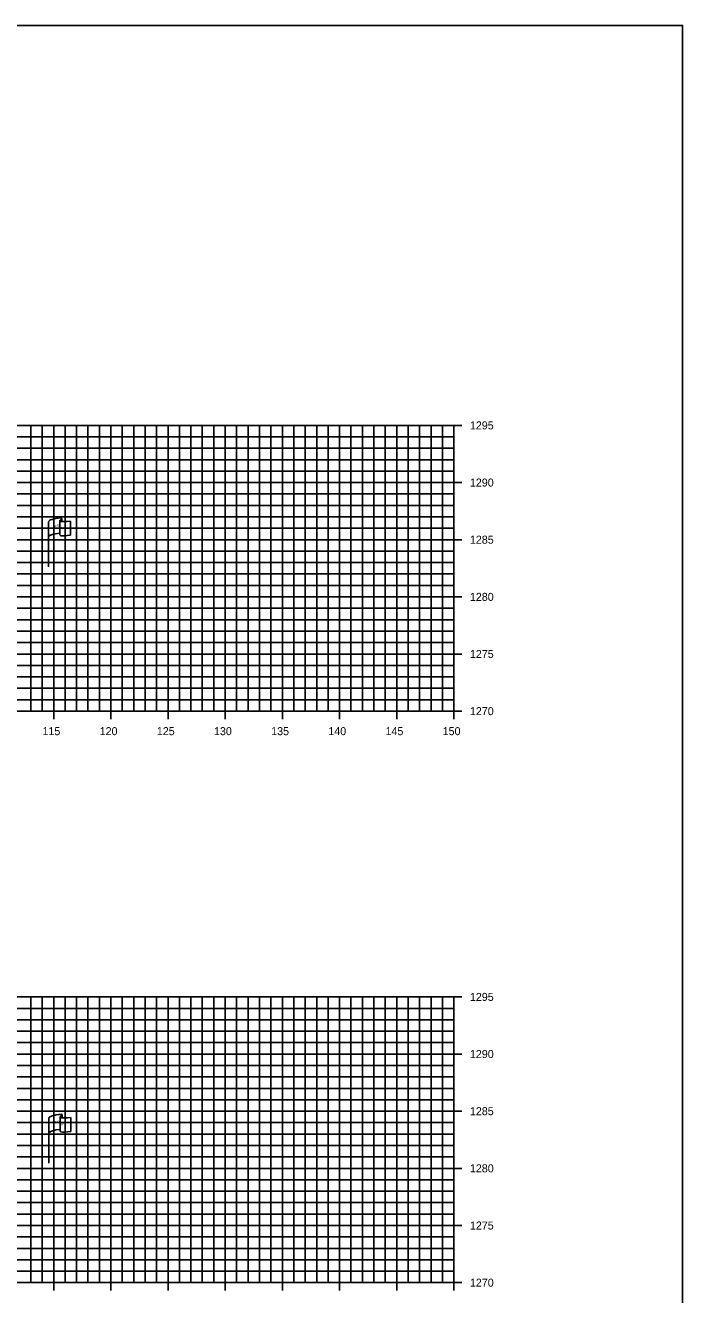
# Model space of a CAD drawing. Extents: x 674939 to 678919, y 750652 to 765176.
# Drawn here: x 678861.1 to 678918.5, y 763685.2 to 763796.3 of the extents above; entities that cross this region are included whole.
import ezdxf

# ---------------------------------------------------------------- set-up
doc = ezdxf.new("R2010")
doc.units = 0
for name, color, linetype in [('R_Axis', 7, 'Continuous'), ('R_Axis Annot', 7, 'Continuous'), ('R_Grid', 7, 'Continuous'), ('R_No Plot', 7, 'Continuous'), ('S_EXIST_ROW', 7, 'Continuous')]:
    doc.layers.add(name, color=color, linetype=linetype)

msp = doc.modelspace()

# ---------------------------------------------------------------- linework, layer by layer
at = {"layer": 'R_Axis'}
for p, q in [((678899.23, 763761.29), (678897.83, 763761.29)), ((678898.53, 763736.29), (678898.53, 763761.29)), ((678899.23, 763756.29), (678897.83, 763756.29)), ((678899.23, 763751.29), (678897.83, 763751.29)), ((678899.23, 763746.29), (678897.83, 763746.29)), ((678899.23, 763741.29), (678897.83, 763741.29)), ((678598.53, 763736.29), (678898.53, 763736.29)), ((678863.53, 763735.59), (678863.53, 763736.99)), ((678868.53, 763735.59), (678868.53, 763736.99)), ((678873.53, 763735.59), (678873.53, 763736.99)), ((678878.53, 763735.59), (678878.53, 763736.99)), ((678883.53, 763735.59), (678883.53, 763736.99)), ((678888.53, 763735.59), (678888.53, 763736.99)), ((678893.53, 763735.59), (678893.53, 763736.99)), ((678899.23, 763736.29), (678897.83, 763736.29)), ((678898.53, 763735.59), (678898.53, 763736.99)), ((678899.23, 763711.29), (678897.83, 763711.29)), ((678898.53, 763686.29), (678898.53, 763711.29)), ((678899.23, 763706.29), (678897.83, 763706.29)), ((678899.23, 763701.29), (678897.83, 763701.29)), ((678899.23, 763696.29), (678897.83, 763696.29)), ((678899.23, 763691.29), (678897.83, 763691.29)), ((678598.53, 763686.29), (678898.53, 763686.29)), ((678863.53, 763685.59), (678863.53, 763686.99)), ((678868.53, 763685.59), (678868.53, 763686.99)), ((678873.53, 763685.59), (678873.53, 763686.99)), ((678878.53, 763685.59), (678878.53, 763686.99)), ((678883.53, 763685.59), (678883.53, 763686.99)), ((678888.53, 763685.59), (678888.53, 763686.99)), ((678893.53, 763685.59), (678893.53, 763686.99)), ((678899.23, 763686.29), (678897.83, 763686.29)), ((678898.53, 763685.59), (678898.53, 763686.99))]:
    msp.add_line(p, q, dxfattribs=at)
at = {"layer": 'R_Grid'}
for p, q in [((678598.53, 763761.29), (678898.53, 763761.29)), ((678861.53, 763736.29), (678861.53, 763761.29)), ((678862.53, 763736.29), (678862.53, 763761.29)), ((678863.53, 763736.29), (678863.53, 763761.29)), ((678864.53, 763736.29), (678864.53, 763761.29)), ((678865.53, 763736.29), (678865.53, 763761.29)), ((678866.53, 763736.29), (678866.53, 763761.29)), ((678867.53, 763736.29), (678867.53, 763761.29)), ((678868.53, 763736.29), (678868.53, 763761.29)), ((678869.53, 763736.29), (678869.53, 763761.29)), ((678870.53, 763736.29), (678870.53, 763761.29)), ((678871.53, 763736.29), (678871.53, 763761.29)), ((678872.53, 763736.29), (678872.53, 763761.29)), ((678873.53, 763736.29), (678873.53, 763761.29)), ((678874.53, 763736.29), (678874.53, 763761.29)), ((678875.53, 763736.29), (678875.53, 763761.29)), ((678876.53, 763736.29), (678876.53, 763761.29)), ((678877.53, 763736.29), (678877.53, 763761.29)), ((678878.53, 763736.29), (678878.53, 763761.29)), ((678879.53, 763736.29), (678879.53, 763761.29)), ((678880.53, 763736.29), (678880.53, 763761.29)), ((678881.53, 763736.29), (678881.53, 763761.29)), ((678882.53, 763736.29), (678882.53, 763761.29)), ((678883.53, 763736.29), (678883.53, 763761.29)), ((678884.53, 763736.29), (678884.53, 763761.29)), ((678885.53, 763736.29), (678885.53, 763761.29)), ((678886.53, 763736.29), (678886.53, 763761.29)), ((678887.53, 763736.29), (678887.53, 763761.29)), ((678888.53, 763736.29), (678888.53, 763761.29)), ((678889.53, 763736.29), (678889.53, 763761.29)), ((678890.53, 763736.29), (678890.53, 763761.29)), ((678891.53, 763736.29), (678891.53, 763761.29)), ((678892.53, 763736.29), (678892.53, 763761.29)), ((678893.53, 763736.29), (678893.53, 763761.29)), ((678894.53, 763736.29), (678894.53, 763761.29)), ((678895.53, 763736.29), (678895.53, 763761.29)), ((678896.53, 763736.29), (678896.53, 763761.29)), ((678897.53, 763736.29), (678897.53, 763761.29)), ((678898.53, 763736.29), (678898.53, 763761.29)), ((678598.53, 763760.29), (678898.53, 763760.29)), ((678598.53, 763759.29), (678898.53, 763759.29)), ((678598.53, 763758.29), (678898.53, 763758.29)), ((678598.53, 763757.29), (678898.53, 763757.29)), ((678598.53, 763756.29), (678898.53, 763756.29)), ((678598.53, 763755.29), (678898.53, 763755.29)), ((678598.53, 763754.29), (678898.53, 763754.29)), ((678598.53, 763753.29), (678898.53, 763753.29)), ((678598.53, 763752.29), (678898.53, 763752.29)), ((678598.53, 763751.29), (678898.53, 763751.29)), ((678598.53, 763750.29), (678898.53, 763750.29)), ((678598.53, 763749.29), (678898.53, 763749.29)), ((678598.53, 763748.29), (678898.53, 763748.29)), ((678598.53, 763747.29), (678898.53, 763747.29)), ((678598.53, 763746.29), (678898.53, 763746.29)), ((678598.53, 763745.29), (678898.53, 763745.29)), ((678598.53, 763744.29), (678898.53, 763744.29)), ((678598.53, 763743.29), (678898.53, 763743.29)), ((678598.53, 763742.29), (678898.53, 763742.29)), ((678598.53, 763741.29), (678898.53, 763741.29)), ((678598.53, 763740.29), (678898.53, 763740.29)), ((678598.53, 763739.29), (678898.53, 763739.29)), ((678598.53, 763738.29), (678898.53, 763738.29)), ((678598.53, 763737.29), (678898.53, 763737.29)), ((678598.53, 763736.29), (678898.53, 763736.29)), ((678598.53, 763711.29), (678898.53, 763711.29)), ((678861.53, 763686.29), (678861.53, 763711.29)), ((678862.53, 763686.29), (678862.53, 763711.29)), ((678863.53, 763686.29), (678863.53, 763711.29)), ((678864.53, 763686.29), (678864.53, 763711.29)), ((678865.53, 763686.29), (678865.53, 763711.29)), ((678866.53, 763686.29), (678866.53, 763711.29)), ((678867.53, 763686.29), (678867.53, 763711.29)), ((678868.53, 763686.29), (678868.53, 763711.29)), ((678869.53, 763686.29), (678869.53, 763711.29)), ((678870.53, 763686.29), (678870.53, 763711.29)), ((678871.53, 763686.29), (678871.53, 763711.29)), ((678872.53, 763686.29), (678872.53, 763711.29)), ((678873.53, 763686.29), (678873.53, 763711.29)), ((678874.53, 763686.29), (678874.53, 763711.29)), ((678875.53, 763686.29), (678875.53, 763711.29)), ((678876.53, 763686.29), (678876.53, 763711.29)), ((678877.53, 763686.29), (678877.53, 763711.29)), ((678878.53, 763686.29), (678878.53, 763711.29)), ((678879.53, 763686.29), (678879.53, 763711.29)), ((678880.53, 763686.29), (678880.53, 763711.29)), ((678881.53, 763686.29), (678881.53, 763711.29)), ((678882.53, 763686.29), (678882.53, 763711.29)), ((678883.53, 763686.29), (678883.53, 763711.29)), ((678884.53, 763686.29), (678884.53, 763711.29)), ((678885.53, 763686.29), (678885.53, 763711.29)), ((678886.53, 763686.29), (678886.53, 763711.29)), ((678887.53, 763686.29), (678887.53, 763711.29)), ((678888.53, 763686.29), (678888.53, 763711.29)), ((678889.53, 763686.29), (678889.53, 763711.29)), ((678890.53, 763686.29), (678890.53, 763711.29)), ((678891.53, 763686.29), (678891.53, 763711.29)), ((678892.53, 763686.29), (678892.53, 763711.29)), ((678893.53, 763686.29), (678893.53, 763711.29)), ((678894.53, 763686.29), (678894.53, 763711.29)), ((678895.53, 763686.29), (678895.53, 763711.29)), ((678896.53, 763686.29), (678896.53, 763711.29)), ((678897.53, 763686.29), (678897.53, 763711.29)), ((678898.53, 763686.29), (678898.53, 763711.29)), ((678598.53, 763710.29), (678898.53, 763710.29)), ((678598.53, 763709.29), (678898.53, 763709.29)), ((678598.53, 763708.29), (678898.53, 763708.29)), ((678598.53, 763707.29), (678898.53, 763707.29)), ((678598.53, 763706.29), (678898.53, 763706.29)), ((678598.53, 763705.29), (678898.53, 763705.29)), ((678598.53, 763704.29), (678898.53, 763704.29)), ((678598.53, 763703.29), (678898.53, 763703.29)), ((678598.53, 763702.29), (678898.53, 763702.29)), ((678598.53, 763701.29), (678898.53, 763701.29)), ((678598.53, 763700.29), (678898.53, 763700.29)), ((678598.53, 763699.29), (678898.53, 763699.29)), ((678598.53, 763698.29), (678898.53, 763698.29)), ((678598.53, 763697.29), (678898.53, 763697.29)), ((678598.53, 763696.29), (678898.53, 763696.29)), ((678598.53, 763695.29), (678898.53, 763695.29)), ((678598.53, 763694.29), (678898.53, 763694.29)), ((678598.53, 763693.29), (678898.53, 763693.29)), ((678598.53, 763692.29), (678898.53, 763692.29)), ((678598.53, 763691.29), (678898.53, 763691.29)), ((678598.53, 763690.29), (678898.53, 763690.29)), ((678598.53, 763689.29), (678898.53, 763689.29)), ((678598.53, 763688.29), (678898.53, 763688.29)), ((678598.53, 763687.29), (678898.53, 763687.29)), ((678598.53, 763686.29), (678898.53, 763686.29))]:
    msp.add_line(p, q, dxfattribs=at)
at = {"layer": 'R_No Plot'}
msp.add_lwpolyline([(678578.53, 763576.29), (678918.53, 763576.29), (678918.53, 763796.29), (678578.53, 763796.29)], close=True, dxfattribs=at)
at = {"layer": 'S_EXIST_ROW'}
for p, q in [((678863.08, 763748.91), (678863.08, 763752.86)), ((678864.08, 763752.96), (678864.08, 763752.94)), ((678864.08, 763752.94), (678864.08, 763751.72)), ((678864.25, 763753.11), (678864.25, 763752.87)), ((678865.01, 763752.92), (678865.01, 763751.68)), ((678863.11, 763696.74), (678863.11, 763700.69)), ((678864.11, 763700.79), (678864.11, 763700.77)), ((678864.11, 763700.77), (678864.11, 763699.55)), ((678864.27, 763700.94), (678864.27, 763700.7)), ((678865.04, 763700.75), (678865.04, 763699.51))]:
    msp.add_line(p, q, dxfattribs=at)
for centre, radius, start, end in [((678864.16, 763752.96), 0.078, 88.6458, 274.2828), ((678864.17, 763753.11), 0.0783, 263.0712, 93.9564), ((678864.16, 763751.72), 0.0783, 180, 273.9564), ((678864.18, 763700.79), 0.078, 88.6458, 274.2828), ((678864.2, 763700.94), 0.0783, 263.0712, 93.9564), ((678864.19, 763699.55), 0.0783, 180, 273.9564)]:
    msp.add_arc(centre, radius, start, end, dxfattribs=at)
for centre, major_axis, ratio, start_param, end_param in [((678864.67, 763752.91), (-1.58, -0.04), 0.19887, 5.030368, 6.283185), ((678865.37, 763753.02), (-1.23, -0.13), 0.052933, 0.159456, 1.268315), ((678864.66, 763751.59), (-1.58, -0.04), 0.19887, 5.083035, 6.194897), ((678865.37, 763751.78), (-1.23, -0.13), 0.052933, 0.159456, 1.268315), ((678864.69, 763700.73), (-1.58, -0.04), 0.19887, 5.030368, 6.283185), ((678865.4, 763700.85), (-1.23, -0.13), 0.052933, 0.159456, 1.268315), ((678864.69, 763699.42), (-1.58, -0.04), 0.19887, 5.083035, 6.194897), ((678865.4, 763699.61), (-1.23, -0.13), 0.052933, 0.159456, 1.268315)]:
    msp.add_ellipse(centre, major_axis=major_axis, ratio=ratio, start_param=start_param, end_param=end_param, dxfattribs=at)

# ---------------------------------------------------------------- texts
at = {"layer": 'R_Axis Annot'}
for s, p in [('1295', (678899.93, 763760.94)), ('1290', (678899.93, 763755.94)), ('1285', (678899.93, 763750.94)), ('1280', (678899.93, 763745.94)), ('1275', (678899.93, 763740.94)), ('1270', (678899.93, 763735.94)), ('115', (678862.55, 763734.19)), ('120', (678867.55, 763734.19)), ('125', (678872.55, 763734.19)), ('130', (678877.55, 763734.19)), ('135', (678882.55, 763734.19)), ('140', (678887.55, 763734.19)), ('145', (678892.55, 763734.19)), ('150', (678897.55, 763734.19)), ('1295', (678899.93, 763710.94)), ('1290', (678899.93, 763705.94)), ('1285', (678899.93, 763700.94)), ('1280', (678899.93, 763695.94)), ('1275', (678899.93, 763690.94)), ('1270', (678899.93, 763685.94))]:
    msp.add_text(s, height=0.7, dxfattribs=at).set_placement(p)
at = {"layer": 'S_EXIST_ROW'}
for s, height, rotation, p in [('DWB 11-9-07', 0.01, 90, (678864.25, 763752.88)), ('R ', 0.2, 9.9884, (678863.6, 763752.36)), (' O', 0.2, 9.9884, (678863.75, 763752.41)), ('W', 0.2, 351.1788, (678864.08, 763752.24)), ('DWB 11-9-07', 0.01, 5.0717, (678864.91, 763751.68)), ('DWB 11-9-07', 0.01, 90, (678863.08, 763748.91)), ('DWB 11-9-07', 0.01, 90, (678864.27, 763700.7)), ('R ', 0.2, 9.9884, (678863.63, 763700.19)), (' O', 0.2, 9.9884, (678863.78, 763700.24)), ('W', 0.2, 351.1788, (678864.11, 763700.07)), ('DWB 11-9-07', 0.01, 5.0717, (678864.94, 763699.5)), ('DWB 11-9-07', 0.01, 90, (678863.11, 763696.74))]:
    msp.add_text(s, height=height, rotation=rotation, dxfattribs=at).set_placement(p)

doc.saveas('drawing.dxf')
